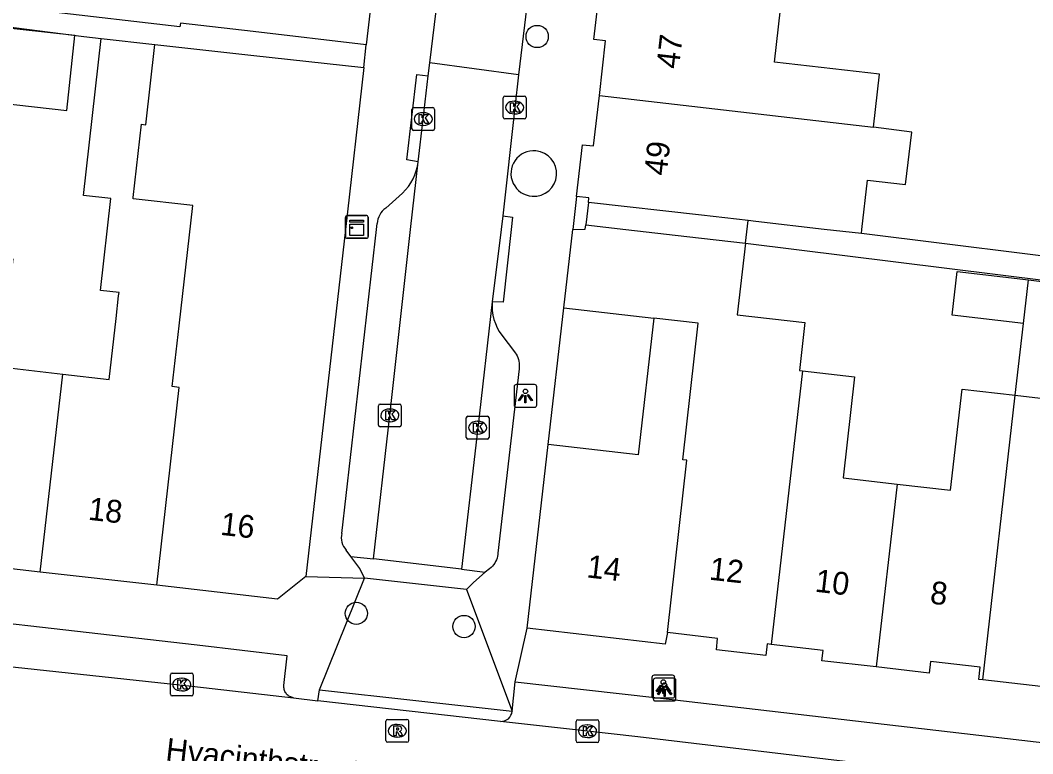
# Model space of a CAD drawing. Extents: x 161696 to 162377, y 380761 to 381673.
# Drawn here: x 162190.9 to 162235.39, y 380976.97 to 381009.18 of the extents above; entities that cross this region are included whole.
import ezdxf

# ---------------------------------------------------------------- set-up
doc = ezdxf.new("R2010")
doc.units = 0
for name, color, linetype in [('IMGEO_Boom', 7, 'Continuous'), ('IMGEO_Kast', 7, 'Continuous'), ('IMGEO_Kolk', 7, 'Continuous'), ('IMGEO_Lichtpunt', 7, 'Continuous'), ('IMGEO_Muur', 7, 'Continuous'), ('IMGEO_Openbare_ruimte_label', 7, 'Continuous'), ('IMGEO_Pand', 7, 'Continuous'), ('IMGEO_Pand_nummerreeks', 7, 'Continuous'), ('IMGEO_Pand_overbouw', 7, 'Continuous'), ('IMGEO_Rijbaan_lokaal_open', 7, 'Continuous'), ('IMGEO_Rioolput', 7, 'Continuous'), ('IMGEO_Voetpad_open', 7, 'Continuous')]:
    doc.layers.add(name, color=color, linetype=linetype)

msp = doc.modelspace()

# ---------------------------------------------------------------- linework, layer by layer
at = {"layer": 'IMGEO_Boom'}
for centre in [(162213.613, 381008.471), (162205.665, 380983.134), (162210.4, 380982.556)]:
    msp.add_circle(centre, 0.489, dxfattribs=at)
at = {"layer": 'IMGEO_Kast'}
for p, q in [((162205.186, 380999.683), (162205.186, 381000.524)), ((162205.186, 381000.524), (162205.186, 380999.683)), ((162205.261, 381000.608), (162206.102, 381000.608)), ((162206.102, 381000.608), (162205.261, 381000.608)), ((162206.186, 381000.533), (162206.186, 380999.692)), ((162206.186, 380999.692), (162206.186, 381000.533)), ((162206.111, 380999.608), (162205.27, 380999.608)), ((162205.27, 380999.608), (162206.111, 380999.608))]:
    msp.add_line(p, q, dxfattribs=at)
for points in [[(162205.381, 381000.398), (162205.981, 381000.398), (162205.981, 381000.313), (162205.381, 381000.313), (162205.381, 381000.398)], [(162205.381, 381000.223), (162205.981, 381000.223), (162205.981, 380999.734), (162205.381, 380999.734), (162205.381, 381000.223)]]:
    msp.add_lwpolyline(points, dxfattribs=at)
msp.add_circle((162205.465, 381000.072), 0.0377, dxfattribs=at)
for centre, start, end in [((162205.264, 381000.53), 92.4484, 184.2845), ((162205.264, 381000.53), 92.4484, 184.2845), ((162206.108, 381000.53), 2.4484, 94.2845), ((162206.108, 381000.53), 2.4484, 94.2845), ((162205.264, 380999.686), 182.4484, 274.2845), ((162205.264, 380999.686), 182.4484, 274.2845), ((162206.108, 380999.686), 272.4484, 4.2845), ((162206.108, 380999.686), 272.4484, 4.2845)]:
    msp.add_arc(centre, 0.0779, start, end, dxfattribs=at)
at = {"layer": 'IMGEO_Kolk'}
for p, q in [((162212.123, 381004.926), (162212.123, 381005.778)), ((162212.198, 381005.852), (162213.05, 381005.852)), ((162213.124, 381005.778), (162213.124, 381004.926)), ((162208.105, 381004.42), (162208.105, 381005.272)), ((162208.18, 381005.346), (162209.032, 381005.346)), ((162209.106, 381005.272), (162209.106, 381004.42)), ((162212.611, 381005.632), (162212.636, 381005.632)), ((162208.593, 381005.126), (162208.618, 381005.126)), ((162213.05, 381004.852), (162212.198, 381004.852)), ((162212.634, 381005.072), (162212.609, 381005.072)), ((162208.616, 381004.566), (162208.591, 381004.566)), ((162209.032, 381004.346), (162208.18, 381004.346)), ((162206.638, 380991.402), (162206.638, 380992.254)), ((162206.713, 380992.328), (162207.565, 380992.328)), ((162207.126, 380992.108), (162207.151, 380992.108)), ((162207.639, 380992.254), (162207.639, 380991.402)), ((162207.149, 380991.548), (162207.124, 380991.548)), ((162210.497, 380990.864), (162210.497, 380991.716)), ((162210.572, 380991.79), (162211.424, 380991.79)), ((162210.985, 380991.57), (162211.01, 380991.57)), ((162211.498, 380991.716), (162211.498, 380990.864)), ((162207.565, 380991.328), (162206.713, 380991.328)), ((162211.424, 380990.79), (162210.572, 380990.79)), ((162211.008, 380991.01), (162210.983, 380991.01)), ((162197.498, 380979.583), (162197.498, 380980.435)), ((162197.573, 380980.509), (162198.425, 380980.509)), ((162198.499, 380980.435), (162198.499, 380979.583)), ((162197.986, 380980.289), (162198.011, 380980.289)), ((162198.425, 380979.509), (162197.573, 380979.509)), ((162198.009, 380979.729), (162197.984, 380979.729)), ((162215.323, 380977.534), (162215.323, 380978.386)), ((162215.398, 380978.46), (162216.25, 380978.46)), ((162215.811, 380978.24), (162215.836, 380978.24)), ((162216.324, 380978.386), (162216.324, 380977.534)), ((162215.834, 380977.68), (162215.809, 380977.68)), ((162216.25, 380977.46), (162215.398, 380977.46))]:
    msp.add_line(p, q, dxfattribs=at)
for points in [[(162212.123, 381004.926), (162212.123, 381005.778)], [(162212.198, 381005.852), (162213.05, 381005.852)], [(162213.124, 381005.778), (162213.124, 381004.926)], [(162208.105, 381004.42), (162208.105, 381005.272)], [(162208.18, 381005.346), (162209.032, 381005.346)], [(162209.106, 381005.272), (162209.106, 381004.42)], [(162212.444, 381005.552), (162212.567, 381005.552), (162212.567, 381005.401), (162212.697, 381005.552), (162212.861, 381005.552), (162212.715, 381005.401), (162212.868, 381005.152), (162212.716, 381005.152), (162212.631, 381005.316), (162212.567, 381005.249), (162212.567, 381005.152), (162212.444, 381005.152), (162212.444, 381005.552)], [(162208.426, 381005.046), (162208.549, 381005.046), (162208.549, 381004.895), (162208.679, 381005.046), (162208.843, 381005.046), (162208.697, 381004.895), (162208.85, 381004.646), (162208.698, 381004.646), (162208.613, 381004.81), (162208.549, 381004.743), (162208.549, 381004.646), (162208.426, 381004.646), (162208.426, 381005.046)], [(162213.05, 381004.852), (162212.198, 381004.852)], [(162209.032, 381004.346), (162208.18, 381004.346)], [(162206.638, 380991.402), (162206.638, 380992.254)], [(162206.713, 380992.328), (162207.565, 380992.328)], [(162206.959, 380992.028), (162207.082, 380992.028), (162207.082, 380991.877), (162207.212, 380992.028), (162207.376, 380992.028), (162207.23, 380991.877), (162207.383, 380991.628), (162207.231, 380991.628), (162207.146, 380991.792), (162207.082, 380991.725), (162207.082, 380991.628), (162206.959, 380991.628), (162206.959, 380992.028)], [(162207.639, 380992.254), (162207.639, 380991.402)], [(162210.497, 380990.864), (162210.497, 380991.716)], [(162210.572, 380991.79), (162211.424, 380991.79)], [(162210.818, 380991.49), (162210.941, 380991.49), (162210.941, 380991.339), (162211.071, 380991.49), (162211.235, 380991.49), (162211.089, 380991.339), (162211.242, 380991.09), (162211.09, 380991.09), (162211.005, 380991.254), (162210.941, 380991.187), (162210.941, 380991.09), (162210.818, 380991.09), (162210.818, 380991.49)], [(162211.498, 380991.716), (162211.498, 380990.864)], [(162207.565, 380991.328), (162206.713, 380991.328)], [(162211.424, 380990.79), (162210.572, 380990.79)], [(162197.498, 380979.583), (162197.498, 380980.435)], [(162197.573, 380980.509), (162198.425, 380980.509)], [(162198.499, 380980.435), (162198.499, 380979.583)], [(162197.819, 380980.209), (162197.942, 380980.209), (162197.942, 380980.058), (162198.072, 380980.209), (162198.236, 380980.209), (162198.09, 380980.058), (162198.243, 380979.809), (162198.091, 380979.809), (162198.006, 380979.973), (162197.942, 380979.906), (162197.942, 380979.809), (162197.819, 380979.809), (162197.819, 380980.209)], [(162198.425, 380979.509), (162197.573, 380979.509)], [(162215.323, 380977.534), (162215.323, 380978.386)], [(162215.398, 380978.46), (162216.25, 380978.46)], [(162215.644, 380978.16), (162215.767, 380978.16), (162215.767, 380978.009), (162215.897, 380978.16), (162216.061, 380978.16), (162215.915, 380978.009), (162216.068, 380977.76), (162215.916, 380977.76), (162215.831, 380977.924), (162215.767, 380977.857), (162215.767, 380977.76), (162215.644, 380977.76), (162215.644, 380978.16)], [(162216.324, 380978.386), (162216.324, 380977.534)], [(162216.25, 380977.46), (162215.398, 380977.46)]]:
    msp.add_lwpolyline(points, dxfattribs=at)
for centre, start, end in [((162212.2, 381005.776), 91.552, 178.448), ((162212.2, 381005.776), 91.552, 178.448), ((162213.048, 381005.776), 1.552, 88.448), ((162213.048, 381005.776), 1.552, 88.448), ((162208.182, 381005.27), 91.552, 178.448), ((162208.182, 381005.27), 91.552, 178.448), ((162209.03, 381005.27), 1.552, 88.448), ((162209.03, 381005.27), 1.552, 88.448), ((162212.2, 381004.928), 181.552, 268.448), ((162212.2, 381004.928), 181.552, 268.448), ((162213.048, 381004.928), 271.552, 358.448), ((162213.048, 381004.928), 271.552, 358.448), ((162208.182, 381004.422), 181.552, 268.448), ((162208.182, 381004.422), 181.552, 268.448), ((162209.03, 381004.422), 271.552, 358.448), ((162209.03, 381004.422), 271.552, 358.448), ((162206.715, 380992.252), 91.552, 178.448), ((162206.715, 380992.252), 91.552, 178.448), ((162207.563, 380992.252), 1.552, 88.448), ((162207.563, 380992.252), 1.552, 88.448), ((162210.574, 380991.714), 91.552, 178.448), ((162210.574, 380991.714), 91.552, 178.448), ((162211.422, 380991.714), 1.552, 88.448), ((162211.422, 380991.714), 1.552, 88.448), ((162206.715, 380991.404), 181.552, 268.448), ((162206.715, 380991.404), 181.552, 268.448), ((162207.563, 380991.404), 271.552, 358.448), ((162207.563, 380991.404), 271.552, 358.448), ((162210.574, 380990.866), 181.552, 268.448), ((162210.574, 380990.866), 181.552, 268.448), ((162211.422, 380990.866), 271.552, 358.448), ((162211.422, 380990.866), 271.552, 358.448), ((162197.575, 380980.433), 91.552, 178.448), ((162197.575, 380980.433), 91.552, 178.448), ((162198.423, 380980.433), 1.552, 88.448), ((162198.423, 380980.433), 1.552, 88.448), ((162197.575, 380979.585), 181.552, 268.448), ((162197.575, 380979.585), 181.552, 268.448), ((162198.423, 380979.585), 271.552, 358.448), ((162198.423, 380979.585), 271.552, 358.448), ((162215.4, 380978.384), 91.552, 178.448), ((162215.4, 380978.384), 91.552, 178.448), ((162216.248, 380978.384), 1.552, 88.448), ((162216.248, 380978.384), 1.552, 88.448), ((162215.4, 380977.536), 181.552, 268.448), ((162215.4, 380977.536), 181.552, 268.448), ((162216.248, 380977.536), 271.552, 358.448), ((162216.248, 380977.536), 271.552, 358.448)]:
    msp.add_arc(centre, 0.0765, start, end, dxfattribs=at)
for centre, major_axis, ratio, start_param, end_param in [((162212.61, 381005.352), (-0.387, 0.002), 0.722429, 4.712389, 7.853982), ((162212.635, 381005.352), (-0.39, 0.002), 0.717154, 1.570796, 4.712389), ((162208.592, 381004.846), (-0.387, 0.002), 0.722429, 4.712389, 7.853982), ((162208.617, 381004.846), (-0.39, 0.002), 0.717154, 1.570796, 4.712389), ((162207.125, 380991.828), (-0.387, 0.002), 0.722429, 4.712389, 7.853982), ((162207.15, 380991.828), (-0.39, 0.002), 0.717154, 1.570796, 4.712389), ((162210.984, 380991.29), (-0.387, 0.002), 0.722429, 4.712389, 7.853982), ((162211.009, 380991.29), (-0.39, 0.002), 0.717154, 1.570796, 4.712389), ((162197.985, 380980.009), (-0.387, 0.002), 0.722429, 4.712389, 7.853982), ((162198.01, 380980.009), (-0.39, 0.002), 0.717154, 1.570796, 4.712389), ((162215.81, 380977.96), (-0.387, 0.002), 0.722429, 4.712389, 7.853982), ((162215.835, 380977.96), (-0.39, 0.002), 0.717154, 1.570796, 4.712389)]:
    msp.add_ellipse(centre, major_axis=major_axis, ratio=ratio, start_param=start_param, end_param=end_param, dxfattribs=at)
at = {"layer": 'IMGEO_Lichtpunt'}
for p, q in [((162212.598, 380993.089), (162212.598, 380992.282)), ((162212.598, 380993.089), (162212.598, 380992.282)), ((162213.5, 380993.184), (162212.692, 380993.184)), ((162213.5, 380993.184), (162212.692, 380993.184)), ((162213.594, 380992.282), (162213.594, 380993.089)), ((162213.594, 380992.282), (162213.594, 380993.089)), ((162212.692, 380992.188), (162213.5, 380992.188)), ((162212.692, 380992.188), (162213.5, 380992.188)), ((162219.559, 380980.414), (162218.751, 380980.414)), ((162219.559, 380980.414), (162218.751, 380980.414)), ((162218.657, 380980.319), (162218.657, 380979.512)), ((162218.657, 380980.319), (162218.657, 380979.512)), ((162218.711, 380980.188), (162218.711, 380979.381)), ((162218.711, 380980.188), (162218.711, 380979.381)), ((162219.613, 380980.283), (162218.805, 380980.283)), ((162219.613, 380980.283), (162218.805, 380980.283)), ((162219.653, 380979.512), (162219.653, 380980.319)), ((162219.653, 380979.512), (162219.653, 380980.319)), ((162219.707, 380979.381), (162219.707, 380980.188)), ((162219.707, 380979.381), (162219.707, 380980.188)), ((162218.751, 380979.418), (162219.559, 380979.418)), ((162218.751, 380979.418), (162219.559, 380979.418)), ((162218.805, 380979.287), (162219.613, 380979.287)), ((162218.805, 380979.287), (162219.613, 380979.287))]:
    msp.add_line(p, q, dxfattribs=at)
for points in [[(162212.972, 380992.753), (162213.011, 380992.725), (162212.823, 380992.463), (162212.785, 380992.49), (162212.972, 380992.753)], [(162213.074, 380992.705), (162213.121, 380992.705), (162213.121, 380992.383), (162213.074, 380992.383), (162213.074, 380992.705)], [(162213.184, 380992.725), (162213.222, 380992.752), (162213.409, 380992.49), (162213.37, 380992.462), (162213.184, 380992.725)], [(162219.031, 380979.983), (162219.07, 380979.955), (162218.882, 380979.693), (162218.844, 380979.72), (162219.031, 380979.983)], [(162219.133, 380979.935), (162219.18, 380979.935), (162219.18, 380979.613), (162219.133, 380979.613), (162219.133, 380979.935)], [(162219.243, 380979.955), (162219.281, 380979.982), (162219.468, 380979.72), (162219.429, 380979.692), (162219.243, 380979.955)], [(162219.085, 380979.852), (162219.124, 380979.824), (162218.936, 380979.562), (162218.898, 380979.589), (162219.085, 380979.852)], [(162219.187, 380979.804), (162219.234, 380979.804), (162219.234, 380979.482), (162219.187, 380979.482), (162219.187, 380979.804)], [(162219.297, 380979.824), (162219.335, 380979.851), (162219.522, 380979.589), (162219.483, 380979.561), (162219.297, 380979.824)]]:
    msp.add_lwpolyline(points, dxfattribs=at)
for centre in [(162213.097, 380992.887), (162219.156, 380980.117), (162219.21, 380979.986)]:
    msp.add_circle(centre, 0.0994, dxfattribs=at)
for centre, start, end in [((162212.692, 380993.089), 90, 180), ((162212.692, 380993.089), 90, 180), ((162213.5, 380993.089), 0, 90), ((162213.5, 380993.089), 0, 90), ((162212.692, 380992.282), 180, 270), ((162212.692, 380992.282), 180, 270), ((162213.5, 380992.282), 270, 0), ((162213.5, 380992.282), 270, 360), ((162218.751, 380980.319), 90, 180), ((162218.751, 380980.319), 90, 180), ((162219.559, 380980.319), 0, 90), ((162219.559, 380980.319), 0, 90), ((162218.805, 380980.188), 90, 180), ((162218.805, 380980.188), 90, 180), ((162219.613, 380980.188), 0, 90), ((162219.613, 380980.188), 0, 90), ((162218.751, 380979.512), 180, 270), ((162218.751, 380979.512), 180, 270), ((162219.559, 380979.512), 270, 0), ((162219.559, 380979.512), 270, 360), ((162218.805, 380979.381), 180, 270), ((162218.805, 380979.381), 180, 270), ((162219.613, 380979.381), 270, 0), ((162219.613, 380979.381), 270, 360)]:
    msp.add_arc(centre, 0.0946, start, end, dxfattribs=at)
at = {"layer": 'IMGEO_Muur'}
msp.add_lwpolyline([(162214.098, 380990.555), (162214.779, 380996.557)], dxfattribs=at)
at = {"layer": 'IMGEO_Pand'}
for points in [[(162206.622, 381012.644), (162206.096, 381008.11)], [(162216.345, 381005.882), (162216.62, 381008.283), (162216.103, 381008.342), (162216.36, 381010.59)], [(162206.096, 381008.11), (162201.13, 381008.686), (162197.944, 381009.055), (162197.919, 381008.89), (162192.101, 381009.564)], [(162228.389, 381004.485), (162228.656, 381006.818), (162224.038, 381007.346), (162224.304, 381009.668)], [(162193.305, 381008.51), (162189.545, 381008.926), (162189.181, 381005.642), (162192.941, 381005.225), (162193.305, 381008.51)], [(162192.769, 380993.645), (162194.805, 380993.413), (162195.11, 380996.084), (162195.224, 380997.08), (162195.241, 380997.229), (162194.427, 380997.322), (162194.886, 381001.356), (162193.677, 381001.494), (162194.463, 381008.378)], [(162194.463, 381008.378), (162196.812, 381008.119)], [(162196.895, 380984.366), (162197.888, 380993.061), (162197.575, 380993.097), (162197.88, 380995.768), (162198.481, 381001.042), (162195.855, 381001.342), (162195.861, 381001.394), (162196.229, 381004.617), (162196.315, 381004.607), (162196.423, 381004.595), (162196.812, 381008.119)], [(162196.812, 381008.119), (162201.03, 381007.654), (162205.999, 381007.106)], [(162205.999, 381007.106), (162205.189, 381000), (162203.449, 380984.749)], [(162215.345, 381001.445), (162215.605, 381003.718), (162216.091, 381003.662), (162216.345, 381005.882)], [(162216.345, 381005.882), (162228.389, 381004.485)], [(162227.855, 380999.814), (162227.876, 381000), (162228.124, 381002.166), (162229.79, 381001.975), (162230.078, 381004.274), (162228.389, 381004.485)], [(162227.855, 380999.814), (162226.224, 381000), (162223.224, 381000.343), (162222.878, 381000.383), (162220.829, 381000.617), (162215.861, 381001.185), (162215.884, 381001.383), (162215.345, 381001.445)], [(162214.779, 380996.557), (162215.184, 381000)], [(162215.184, 381000), (162215.728, 381000.002), (162215.751, 381000.201), (162217.501, 381000), (162220.182, 380999.692), (162222.765, 380999.395)], [(162222.765, 380999.395), (162222.404, 380996.253), (162225.376, 380995.911), (162225.133, 380993.801), (162225.263, 380993.786)], [(162188.407, 380998.946), (162190.577, 380998.699), (162190.036, 380993.957), (162192.769, 380993.645)], [(162234.98, 380995.872), (162231.849, 380996.232), (162232.07, 380998.148), (162235.198, 380997.786)], [(162234.98, 380995.872), (162235.198, 380997.786)], [(162235.198, 380997.786), (162237.056, 380997.556), (162236.474, 380992.498)], [(162214.779, 380996.557), (162218.733, 380996.103)], [(162218.733, 380996.103), (162218.043, 380990.102), (162214.098, 380990.555)], [(162219.335, 380982.287), (162220.193, 380989.856), (162220.007, 380989.877), (162220.689, 380995.878), (162218.733, 380996.103)], [(162234.62, 380992.712), (162234.98, 380995.872)], [(162225.263, 380993.786), (162223.895, 380981.771)], [(162225.263, 380993.786), (162227.56, 380993.522), (162227.05, 380989.089), (162229.422, 380988.816)], [(162191.778, 380984.95), (162192.769, 380993.645)], [(162229.422, 380988.816), (162231.772, 380988.546), (162232.282, 380992.981), (162234.62, 380992.712)], [(162233.197, 380980.209), (162234.62, 380992.712)], [(162234.62, 380992.712), (162236.474, 380992.498)], [(162213.169, 380982.478), (162214.098, 380990.555)], [(162229.422, 380988.816), (162228.508, 380980.779)], [(162191.778, 380984.95), (162186.874, 380985.509)], [(162196.895, 380984.366), (162191.778, 380984.95)], [(162203.449, 380984.749), (162202.207, 380983.761), (162196.895, 380984.366)], [(162219.335, 380982.287), (162219.234, 380981.781), (162213.169, 380982.478)], [(162223.895, 380981.771), (162223.721, 380981.791), (162223.663, 380981.287), (162221.485, 380981.538), (162221.542, 380982.034), (162219.335, 380982.287)], [(162228.508, 380980.779), (162226.123, 380981.054), (162226.175, 380981.508), (162223.895, 380981.771)], [(162233.197, 380980.209), (162233.02, 380980.229), (162233.083, 380980.776), (162230.898, 380981.027), (162230.839, 380980.511), (162228.508, 380980.779)], [(162237.909, 380979.667), (162233.197, 380980.209)]]:
    msp.add_lwpolyline(points, dxfattribs=at)
at = {"layer": 'IMGEO_Pand_overbouw'}
msp.add_lwpolyline([(162215.861, 381001.185), (162215.751, 381000.201), (162217.501, 381000), (162220.182, 380999.692), (162222.765, 380999.395), (162222.878, 381000.383), (162220.829, 381000.617)], close=True, dxfattribs=at)
at = {"layer": 'IMGEO_Rijbaan_lokaal_open'}
for points in [[(162208.893, 381007.319), (162209.36, 381011.181)], [(162213.263, 381010.688), (162212.796, 381006.784)], [(162208.826, 381006.747), (162208.893, 381007.319)], [(162212.796, 381006.784), (162208.893, 381007.319)], [(162208.379, 381002.959), (162208.605, 381004.846), (162208.826, 381006.747)], [(162212.796, 381006.784), (162212.625, 381005.351), (162212.097, 381000.592)], [(162206.414, 380985.526), (162207.138, 380991.828), (162208.049, 381000), (162208.379, 381002.959)], [(162212.097, 381000.592), (162212.025, 381000), (162211.638, 380996.821)], [(162211.638, 380996.821), (162210.999, 380991.29), (162210.289, 380985.071)], [(162206.023, 380984.683), (162205.814, 380985.109), (162205.426, 380985.634)], [(162205.426, 380985.634), (162206.414, 380985.526)], [(162210.289, 380985.071), (162206.414, 380985.526)], [(162151.798, 380985.204), (162169.492, 380983.06), (162198.434, 380979.943), (162202.907, 380979.427)], [(162210.289, 380985.071), (162211.323, 380984.939)], [(162211.323, 380984.939), (162210.815, 380984.486), (162210.508, 380984.184)], [(162204.047, 380979.781), (162206.023, 380984.683)], [(162210.508, 380984.184), (162206.023, 380984.683)], [(162210.508, 380984.184), (162212.508, 380978.837)], [(162204.047, 380979.781), (162212.508, 380978.837)], [(162202.907, 380979.427), (162203.973, 380979.287)], [(162211.998, 380978.391), (162203.973, 380979.287)], [(162263.299, 380972.416), (162249.998, 380973.973), (162235.388, 380975.654), (162218.041, 380977.706), (162215.824, 380977.959), (162211.998, 380978.391)]]:
    msp.add_lwpolyline(points, dxfattribs=at)
at = {"layer": 'IMGEO_Rioolput'}
for p, q in [((162206.965, 380977.55), (162206.965, 380978.402)), ((162207.04, 380978.476), (162207.892, 380978.476)), ((162207.453, 380978.256), (162207.478, 380978.256)), ((162207.966, 380978.402), (162207.966, 380977.55)), ((162207.476, 380977.696), (162207.451, 380977.696)), ((162207.892, 380977.476), (162207.04, 380977.476))]:
    msp.add_line(p, q, dxfattribs=at)
for points in [[(162206.965, 380977.55), (162206.965, 380978.402)], [(162207.04, 380978.476), (162207.892, 380978.476)], [(162207.554, 380978.174), (162207.302, 380978.176), (162207.302, 380977.776)], [(162207.966, 380978.402), (162207.966, 380977.55)], [(162207.302, 380977.776), (162207.426, 380977.776), (162207.426, 380977.938), (162207.437, 380977.938)], [(162207.48, 380978.095), (162207.426, 380978.095), (162207.426, 380978.014)], [(162207.426, 380978.014), (162207.478, 380978.014)], [(162207.484, 380977.909), (162207.555, 380977.776), (162207.695, 380977.776), (162207.63, 380977.902)], [(162207.892, 380977.476), (162207.04, 380977.476)]]:
    msp.add_lwpolyline(points, dxfattribs=at)
for centre, radius, start, end in [((162207.042, 380978.4), 0.0765, 91.552, 178.448), ((162207.042, 380978.4), 0.0765, 91.552, 178.448), ((162207.553, 380978.064), 0.109, 350.3612, 89.416), ((162207.89, 380978.4), 0.0765, 1.552, 88.448), ((162207.89, 380978.4), 0.0765, 1.552, 88.448), ((162207.436, 380977.885), 0.0533, 26.0293, 88.6989), ((162207.462, 380978.203), 0.19, 274.7715, 282.9687), ((162207.486, 380977.999), 0.0964, 77.0061, 93.1865), ((162207.5, 380978.056), 0.0378, 276.6634, 79.6772), ((162207.551, 380978.064), 0.112, 277.5842, 350.9817), ((162207.535, 380977.849), 0.108, 29.5134, 73.7905), ((162207.042, 380977.552), 0.0765, 181.552, 268.448), ((162207.042, 380977.552), 0.0765, 181.552, 268.448), ((162207.89, 380977.552), 0.0765, 271.552, 358.448), ((162207.89, 380977.552), 0.0765, 271.552, 358.448)]:
    msp.add_arc(centre, radius, start, end, dxfattribs=at)
for centre, major_axis, ratio, start_param, end_param in [((162207.452, 380977.976), (-0.387, 0.002), 0.722429, 4.712389, 7.853982), ((162207.477, 380977.976), (-0.39, 0.002), 0.717154, 1.570796, 4.712389)]:
    msp.add_ellipse(centre, major_axis=major_axis, ratio=ratio, start_param=start_param, end_param=end_param, dxfattribs=at)
at = {"layer": 'IMGEO_Voetpad_open'}
for points in [[(162222.765, 380999.395), (162240.462, 380997.193), (162243.4, 381020.812), (162260.569, 381018.804)], [(162188.214, 381009.178), (162193.699, 381008.466), (162194.463, 381008.378)], [(162205.999, 381007.106), (162206.096, 381008.11)], [(162208.379, 381002.959), (162207.887, 381003.052), (162208.33, 381006.805), (162208.826, 381006.747)], [(162206.956, 381000.933), (162207.699, 381001.596)], [(162215.345, 381001.445), (162215.184, 381000)], [(162212.097, 381000.592), (162212.535, 381000.537), (162212.475, 381000), (162212.117, 380996.801), (162211.638, 380996.821)], [(162205.025, 380986.646), (162206.556, 381000), (162206.585, 381000.254)], [(162238.775, 380999.171), (162238.689, 380998.473), (162227.855, 380999.814)], [(162211.638, 380996.821), (162211.631, 380996.626), (162211.642, 380996.431), (162211.67, 380996.237), (162211.715, 380996.047), (162211.777, 380995.862), (162211.855, 380995.682), (162211.949, 380995.511), (162212.058, 380995.349), (162212.616, 380994.617), (162212.644, 380994.581), (162212.691, 380994.513), (162212.731, 380994.441), (162212.764, 380994.366), (162212.791, 380994.288), (162212.811, 380994.208), (162212.823, 380994.126), (162212.828, 380994.044), (162212.826, 380993.962), (162212.816, 380993.88), (162211.886, 380985.775), (162211.881, 380985.722), (162211.869, 380985.64), (162211.848, 380985.56), (162211.821, 380985.482), (162211.787, 380985.407), (162211.746, 380985.336), (162211.699, 380985.268), (162211.646, 380985.204), (162211.588, 380985.146), (162211.525, 380985.093), (162211.323, 380984.939)], [(162214.098, 380990.555), (162214.779, 380996.557)], [(162202.907, 380979.427), (162202.868, 380979.435), (162202.825, 380979.447), (162202.783, 380979.462), (162202.743, 380979.482), (162202.705, 380979.505), (162202.669, 380979.531), (162202.635, 380979.56), (162202.605, 380979.592), (162202.577, 380979.627), (162202.553, 380979.664), (162202.531, 380979.703), (162202.514, 380979.744), (162202.5, 380979.787), (162202.49, 380979.83), (162202.484, 380979.874), (162202.482, 380979.919), (162202.484, 380979.963), (162202.623, 380981.273), (162198.675, 380981.735), (162152.485, 380987.007), (162152.35, 380985.721)], [(162205.426, 380985.634), (162205.217, 380985.915)], [(162203.449, 380984.749), (162206.023, 380984.683)], [(162212.65, 380980.129), (162213.169, 380982.478)], [(162212.508, 380978.837), (162212.574, 380979.417), (162212.65, 380980.129)], [(162212.65, 380980.129), (162218.785, 380979.443), (162262.997, 380974.306), (162262.849, 380972.91), (162262.863, 380972.853), (162262.883, 380972.798), (162262.907, 380972.745), (162262.936, 380972.694), (162262.969, 380972.646), (162263.007, 380972.601), (162263.048, 380972.56), (162263.093, 380972.522), (162263.141, 380972.489), (162263.192, 380972.46), (162263.245, 380972.436), (162263.299, 380972.416)], [(162203.973, 380979.287), (162204.047, 380979.781)]]:
    msp.add_lwpolyline(points, dxfattribs=at)
for centre, radius, start, end in [((162213.459, 381002.455), 0.999, 84.496, 266.3196), ((162213.468, 381002.455), 0.999, 265.8139, 85.0017), ((162206.114, 381003.238), 2.283, 313.9939, 352.977), ((162207.475, 381000.209), 0.891, 125.6094, 177.087), ((162205.835, 380986.468), 0.829, 167.6139, 221.8192), ((162212.032, 380978.867), 0.477, 265.9687, 356.3713)]:
    msp.add_arc(centre, radius, start, end, dxfattribs=at)

# ---------------------------------------------------------------- texts
at = {"layer": 'IMGEO_Openbare_ruimte_label'}
msp.add_text('Hyacinthstraat', height=1, rotation=353.4574, dxfattribs=at).set_placement((162197.254, 380976.678))
at = {"layer": 'IMGEO_Pand_nummerreeks'}
for s, rotation, p in [('47', 83.4136, (162219.837, 381007.02)), ('49', 83.4112, (162219.296, 381002.332)), ('18', 353.4969, (162193.854, 380987.25)), ('16', 353.4969, (162199.663, 380986.588)), ('14', 353.4442, (162215.759, 380984.718)), ('12', 353.5415, (162221.144, 380984.618)), ('10', 353.4216, (162225.789, 380984.09)), ('8', 353.4469, (162230.843, 380983.569))]:
    msp.add_text(s, height=1, rotation=rotation, dxfattribs=at).set_placement(p)

doc.saveas('drawing.dxf')
